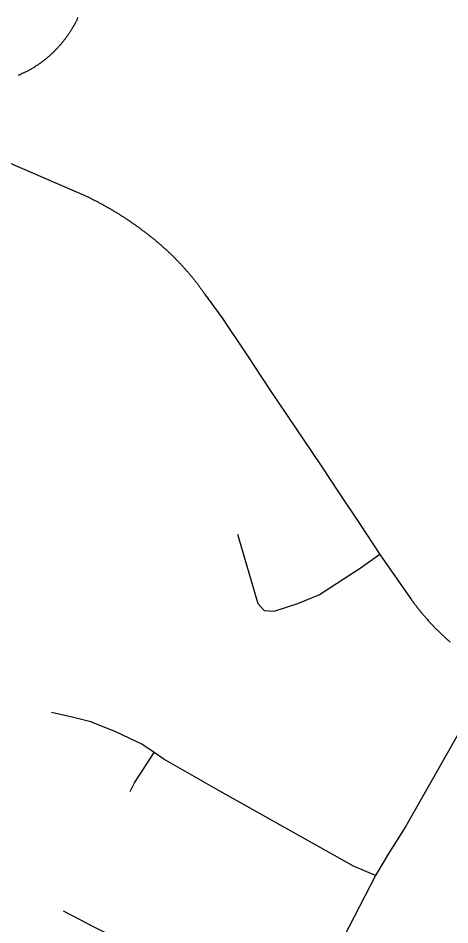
# Model space of a CAD drawing. Extents: x 1268485 to 1426702, y 514839 to 616766.
# Drawn here: x 1361741 to 1362433, y 560698 to 562152 of the extents above; entities that cross this region are included whole.
import ezdxf

# ---------------------------------------------------------------- set-up
doc = ezdxf.new("R2010")
doc.units = 0
doc.layers.add('Old_Level_35', color=7, linetype='Continuous')

msp = doc.modelspace()

# ---------------------------------------------------------------- linework, layer by layer
at = {"layer": 'Old_Level_35'}
for p, q in [((1361720.743, 561922.936), (1361842.954, 561870.083)), ((1362320.521, 561292.554), (1362371.271, 561219.812))]:
    msp.add_line(p, q, dxfattribs=at)
for points in [[(1361836.495, 562153.209), (1361835.983, 562152.132), (1361835.47, 562151.107), (1361834.957, 562150.082), (1361834.547, 562149.057), (1361834.035, 562148.083), (1361833.522, 562147.006), (1361833.009, 562145.981), (1361832.497, 562145.007), (1361831.984, 562143.982), (1361831.369, 562143.008), (1361830.856, 562141.982), (1361830.344, 562141.009), (1361829.728, 562139.984), (1361829.216, 562139.009), (1361828.601, 562137.984), (1361828.088, 562137.061), (1361827.473, 562136.088), (1361826.858, 562135.062), (1361826.243, 562134.14), (1361825.73, 562133.114), (1361825.115, 562132.192), (1361824.5, 562131.166), (1361823.884, 562130.244), (1361823.269, 562129.321), (1361822.654, 562128.398), (1361822.039, 562127.424), (1361821.424, 562126.45), (1361820.706, 562125.476), (1361820.091, 562124.553), (1361819.373, 562123.682), (1361818.758, 562122.759), (1361818.143, 562121.836), (1361817.425, 562120.862), (1361816.708, 562119.991), (1361815.99, 562119.068), (1361815.375, 562118.196), (1361814.657, 562117.274), (1361814.042, 562116.351), (1361813.222, 562115.428), (1361812.504, 562114.557), (1361811.889, 562113.685), (1361811.171, 562112.814), (1361810.351, 562111.942), (1361809.633, 562111.071), (1361808.916, 562110.199), (1361808.095, 562109.328), (1361807.378, 562108.508), (1361806.66, 562107.636), (1361805.84, 562106.765), (1361805.122, 562105.945), (1361804.405, 562105.073), (1361803.584, 562104.253), (1361802.867, 562103.433), (1361802.046, 562102.612), (1361801.226, 562101.741), (1361800.509, 562100.921), (1361799.586, 562100.101), (1361798.868, 562099.332), (1361798.15, 562098.563), (1361797.228, 562097.743), (1361796.407, 562096.923), (1361795.587, 562096.205), (1361794.767, 562095.385), (1361794.049, 562094.615), (1361793.127, 562093.795), (1361792.204, 562093.077), (1361791.384, 562092.309), (1361790.666, 562091.54), (1361789.743, 562090.822), (1361788.923, 562090.053), (1361788, 562089.336), (1361787.078, 562088.566), (1361786.257, 562087.798), (1361785.335, 562087.131), (1361784.514, 562086.362), (1361783.592, 562085.696), (1361782.772, 562084.927), (1361781.849, 562084.26), (1361780.926, 562083.543), (1361780.003, 562082.876), (1361779.081, 562082.21), (1361778.26, 562081.492), (1361777.235, 562080.826), (1361776.415, 562080.108), (1361775.492, 562079.493), (1361774.467, 562078.826), (1361773.647, 562078.211), (1361772.621, 562077.493), (1361771.801, 562076.878), (1361770.776, 562076.263), (1361769.853, 562075.648), (1361768.828, 562074.982), (1361767.905, 562074.367), (1361766.983, 562073.752), (1361765.957, 562073.137), (1361765.035, 562072.572), (1361764.112, 562071.957), (1361763.087, 562071.394), (1361762.164, 562070.727)], [(1361762.164, 562070.727), (1361760.831, 562070.061), (1361759.601, 562069.446), (1361758.37, 562068.728), (1361757.14, 562068.113), (1361756.012, 562067.446), (1361754.782, 562066.831), (1361753.347, 562066.165), (1361752.116, 562065.6), (1361750.886, 562064.985), (1361749.656, 562064.37), (1361748.425, 562063.807), (1361747.092, 562063.242), (1361745.76, 562062.679), (1361744.529, 562062.115), (1361743.299, 562061.551), (1361741.864, 562061.038), (1361740.633, 562060.577)], [(1361842.954, 561870.083), (1361844.082, 561869.52), (1361845.415, 561869.007), (1361846.543, 561868.443), (1361847.67, 561867.879), (1361848.901, 561867.315), (1361850.029, 561866.752), (1361851.156, 561866.187), (1361852.387, 561865.624), (1361853.514, 561865.06), (1361854.642, 561864.496), (1361855.77, 561863.932), (1361857, 561863.368), (1361858.128, 561862.804), (1361859.256, 561862.24), (1361860.384, 561861.676), (1361861.614, 561861.061), (1361862.742, 561860.498), (1361863.87, 561859.882), (1361864.997, 561859.318), (1361866.125, 561858.703), (1361867.253, 561858.139), (1361868.483, 561857.524), (1361869.611, 561856.96), (1361870.739, 561856.294), (1361871.867, 561855.679), (1361872.994, 561855.114), (1361874.122, 561854.499), (1361875.25, 561853.884), (1361876.378, 561853.269), (1361877.506, 561852.603), (1361878.633, 561851.988), (1361879.761, 561851.373), (1361880.889, 561850.758), (1361882.017, 561850.142), (1361883.145, 561849.476), (1361884.272, 561848.86), (1361885.4, 561848.194), (1361886.528, 561847.579), (1361887.656, 561846.912), (1361888.783, 561846.246), (1361889.911, 561845.631), (1361891.039, 561844.914), (1361892.167, 561844.298), (1361893.09, 561843.632), (1361894.217, 561843.016), (1361895.345, 561842.299), (1361896.473, 561841.633), (1361897.601, 561841.018), (1361898.728, 561840.3), (1361899.754, 561839.633), (1361900.882, 561838.915), (1361902.009, 561838.249), (1361903.137, 561837.583), (1361904.162, 561836.865), (1361905.29, 561836.199), (1361906.418, 561835.481), (1361907.341, 561834.814), (1361908.468, 561834.148), (1361909.596, 561833.431), (1361910.621, 561832.764), (1361911.749, 561831.995), (1361912.877, 561831.328), (1361913.902, 561830.611), (1361915.03, 561829.893), (1361915.953, 561829.175), (1361917.081, 561828.458), (1361918.208, 561827.74), (1361919.234, 561827.022), (1361920.361, 561826.305), (1361921.387, 561825.587), (1361922.515, 561824.818), (1361923.54, 561824.101), (1361924.668, 561823.383), (1361925.59, 561822.614), (1361926.718, 561821.896), (1361927.743, 561821.128), (1361928.769, 561820.358), (1361929.896, 561819.64), (1361930.922, 561818.872), (1361932.049, 561818.103), (1361932.972, 561817.385), (1361933.997, 561816.616), (1361935.125, 561815.899), (1361936.15, 561815.129), (1361937.176, 561814.361), (1361938.098, 561813.541), (1361939.226, 561812.823), (1361940.252, 561812.003), (1361941.277, 561811.233), (1361942.2, 561810.516), (1361943.327, 561809.695), (1361944.353, 561808.927), (1361945.378, 561808.107), (1361946.403, 561807.337), (1361947.326, 561806.569), (1361948.351, 561805.749), (1361949.376, 561804.928), (1361950.504, 561804.211), (1361951.529, 561803.391)], [(1361951.529, 561803.391), (1361952.452, 561802.57), (1361953.477, 561801.75), (1361954.503, 561800.93), (1361955.528, 561800.11), (1361956.451, 561799.289), (1361957.476, 561798.52), (1361958.604, 561797.7), (1361959.629, 561796.88), (1361960.654, 561796.059), (1361961.577, 561795.239), (1361962.602, 561794.368), (1361963.627, 561793.548), (1361964.653, 561792.728), (1361965.473, 561791.856), (1361966.498, 561791.087), (1361967.523, 561790.165), (1361968.549, 561789.395), (1361969.471, 561788.524), (1361970.497, 561787.601), (1361971.522, 561786.832), (1361972.342, 561785.961), (1361973.367, 561785.038), (1361974.393, 561784.166), (1361975.418, 561783.295), (1361976.238, 561782.424), (1361977.263, 561781.552), (1361978.289, 561780.681), (1361979.109, 561779.81), (1361980.134, 561778.938), (1361980.954, 561778.067), (1361981.98, 561777.195), (1361983.005, 561776.272), (1361983.825, 561775.401), (1361984.85, 561774.478), (1361985.773, 561773.555), (1361986.593, 561772.684), (1361987.619, 561771.761), (1361988.541, 561770.89), (1361989.464, 561769.915), (1361990.387, 561768.993), (1361991.207, 561768.122), (1361992.232, 561767.199), (1361993.155, 561766.276), (1361993.975, 561765.353), (1361995, 561764.431), (1361995.923, 561763.508), (1361996.743, 561762.585), (1361997.666, 561761.611), (1361998.486, 561760.688), (1361999.512, 561759.765), (1362000.332, 561758.792), (1362001.255, 561757.817), (1362002.075, 561756.895), (1362002.997, 561755.921), (1362003.92, 561754.998), (1362004.74, 561754.024), (1362005.663, 561753.05), (1362006.483, 561752.076), (1362007.406, 561751.102), (1362008.226, 561750.179), (1362009.149, 561749.205), (1362009.867, 561748.18), (1362010.789, 561747.257), (1362011.61, 561746.232), (1362012.532, 561745.258), (1362013.353, 561744.336), (1362014.173, 561743.31), (1362014.993, 561742.336), (1362015.916, 561741.311), (1362016.736, 561740.337), (1362017.454, 561739.312), (1362018.376, 561738.337), (1362019.094, 561737.312), (1362020.017, 561736.338), (1362020.837, 561735.313), (1362021.657, 561734.288), (1362022.477, 561733.314), (1362023.298, 561732.237), (1362024.015, 561731.263), (1362024.835, 561730.238), (1362025.656, 561729.213), (1362026.476, 561728.187), (1362027.296, 561727.214), (1362028.014, 561726.137), (1362028.834, 561725.111), (1362029.654, 561724.086), (1362030.372, 561723.01), (1362031.09, 561721.985), (1362032.012, 561720.96), (1362032.73, 561719.883), (1362033.55, 561718.857), (1362034.268, 561717.832), (1362034.986, 561716.756), (1362035.703, 561715.679), (1362036.523, 561714.603), (1362037.241, 561713.578), (1362037.959, 561712.501), (1362038.779, 561711.425), (1362039.497, 561710.399)], [(1362039.497, 561710.399), (1362067.281, 561672.055), (1362108.087, 561610.744), (1362144.381, 561556.303), (1362226.299, 561434.45), (1362254.084, 561392.056), (1362289.045, 561340.178), (1362320.521, 561292.554)], [(1362320.521, 561292.554), (1362289.045, 561269.948), (1362223.633, 561227.86), (1362188.672, 561212.994), (1362150.737, 561200.998), (1362135.359, 561201.921), (1362125.208, 561212.994), (1362092.605, 561324.389)], [(1362371.271, 561219.812), (1362371.989, 561218.633), (1362372.911, 561217.454), (1362373.732, 561216.275), (1362374.654, 561215.044), (1362375.475, 561213.866), (1362376.397, 561212.686), (1362377.218, 561211.559), (1362378.14, 561210.38), (1362379.165, 561209.2), (1362379.986, 561208.073), (1362380.908, 561206.894), (1362381.729, 561205.766), (1362382.651, 561204.638), (1362383.677, 561203.459), (1362384.497, 561202.331), (1362385.42, 561201.203), (1362386.342, 561200.076), (1362387.265, 561198.948), (1362388.29, 561197.82), (1362389.111, 561196.692), (1362390.136, 561195.564), (1362390.956, 561194.437), (1362391.981, 561193.309), (1362393.007, 561192.181), (1362393.827, 561191.053), (1362394.852, 561189.977), (1362395.877, 561188.9), (1362396.8, 561187.824), (1362397.723, 561186.696), (1362398.748, 561185.619), (1362399.773, 561184.492), (1362400.798, 561183.416), (1362401.721, 561182.39), (1362402.746, 561181.313), (1362403.772, 561180.237), (1362404.797, 561179.109), (1362405.72, 561178.084), (1362406.745, 561177.059), (1362407.77, 561175.982), (1362408.796, 561174.957), (1362409.718, 561173.881), (1362410.744, 561172.804), (1362411.871, 561171.83), (1362412.897, 561170.753), (1362413.922, 561169.728), (1362415.05, 561168.703), (1362415.972, 561167.677), (1362416.998, 561166.601), (1362418.125, 561165.627), (1362419.151, 561164.602), (1362420.278, 561163.628), (1362421.201, 561162.603), (1362422.329, 561161.628), (1362423.354, 561160.603), (1362424.482, 561159.629), (1362425.61, 561158.604), (1362426.635, 561157.63), (1362427.763, 561156.605), (1362428.891, 561155.682), (1362429.916, 561154.708), (1362431.044, 561153.734), (1362432.171, 561152.76), (1362433.299, 561151.838)], [(1362502.504, 561104.06), (1362362.351, 560856.665), (1362333.952, 560812.015), (1362313.754, 560777.823)], [(1361958.604, 560974.98), (1361939.021, 560988.257), (1361898.216, 561007.481), (1361857.513, 561024.243), (1361829.626, 561031.01), (1361794.152, 561038.7)], [(1361920.259, 560912.08), (1361927.026, 560926.331), (1361958.604, 560974.98)], [(1362313.754, 560777.823), (1362278.382, 560792.381), (1362064.205, 560912.9), (1361974.495, 560964.266), (1361958.604, 560974.98)], [(1362313.754, 560777.823), (1362236.654, 560628.647), (1362220.25, 560600.76), (1362198.617, 560568.567), (1362180.88, 560556.059), (1362160.785, 560549.855), (1362143.458, 560550.317), (1362118.954, 560558.98), (1362054.773, 560592.558), (1362043.905, 560598.299), (1361952.862, 560649.818), (1361863.46, 560694.264), (1361813.632, 560720.305)]]:
    msp.add_lwpolyline(points, dxfattribs=at)

doc.saveas('drawing.dxf')
